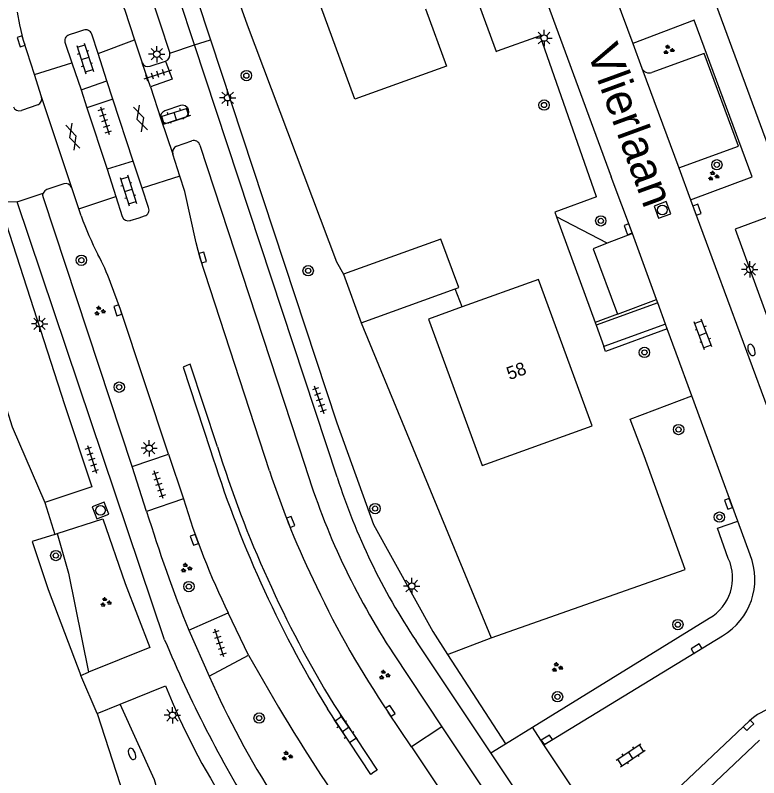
# Model space of a CAD drawing. Extents: x 137999 to 141000, y 397500 to 400501.
# Drawn here: x 138262.5 to 138319.7, y 399860.8 to 399919.5 of the extents above; entities that cross this region are included whole.
import ezdxf

# ---------------------------------------------------------------- set-up
doc = ezdxf.new("R2010")
doc.units = 0
for name, color, linetype in [('gg-afsc-erfafscheiding', 7, 'Continuous'), ('gg-anno-huisnummerreeks BGT', 7, 'Continuous'), ('gg-anno-openbare ruimte label', 7, 'Continuous'), ('gg-bbg-bijgebouw', 7, 'Continuous'), ('gg-bbg-hoofdgebouw', 7, 'Continuous'), ('gg-knt-verharding', 7, 'Continuous'), ('gg-knt-verharding nz', 7, 'Continuous'), ('gt-grn-groengrens', 7, 'Continuous'), ('gt-grn-vlakafsluiter', 7, 'Continuous'), ('gt-grn-weggrens', 7, 'Continuous'), ('gt-symb-boom', 7, 'Continuous'), ('gt-symb-brandkraan', 7, 'Continuous'), ('gt-symb-gesloten verharding', 7, 'Continuous'), ('gt-symb-groenvak', 7, 'Continuous'), ('gt-symb-klinker verharding', 7, 'Continuous'), ('gt-symb-kolk', 7, 'Continuous'), ('gt-symb-lichtmast', 7, 'Continuous'), ('gt-symb-rioolschacht', 7, 'Continuous'), ('gt-symb-tegel verharding', 7, 'Continuous')]:
    doc.layers.add(name, color=color, linetype=linetype)

# ---------------------------------------------------------------- blocks, each defined once
blk = doc.blocks.new('gt0-GRVAK')
at = {"layer": 'gt-symb-groenvak'}
for p, q in [((-0.11, 0.189), (-0.228, 0.24)), ((-0.182, 0.153), (0.088, 0.153)), ((-0.091, 0.211), (-0.156, 0.322)), ((-0.047, 0.214), (-0.047, 0.393)), ((-0.004, 0.211), (0.061, 0.322)), ((0.015, 0.189), (0.133, 0.24)), ((0.262, -0.052), (0.197, 0.059)), ((0.305, -0.049), (0.305, 0.13)), ((0.349, -0.052), (0.414, 0.059)), ((-0.245, -0.228), (-0.363, -0.177)), ((-0.318, -0.264), (-0.047, -0.264)), ((-0.226, -0.206), (-0.291, -0.095)), ((-0.183, -0.203), (-0.183, -0.024)), ((-0.139, -0.206), (-0.074, -0.095)), ((-0.12, -0.228), (-0.002, -0.177)), ((0.243, -0.074), (0.125, -0.023)), ((0.17, -0.11), (0.441, -0.11)), ((0.368, -0.074), (0.486, -0.023))]:
    blk.add_line(p, q, dxfattribs=at)
blk = doc.blocks.new('gt0-BOOM')
at = {"layer": 'gt-symb-boom'}
for radius in [0.4, 0.2]:
    blk.add_circle((0, 0), radius, dxfattribs=at)
blk = doc.blocks.new('gt0-LMAST')
at = {"layer": 'gt-symb-lichtmast'}
for p, q in [((-0.005, 0.246), (-0.005, 0.621)), ((-0.182, 0.173), (-0.447, 0.438)), ((0.172, 0.173), (0.437, 0.438)), ((-0.255, -0.004), (-0.63, -0.004)), ((-0.182, -0.181), (-0.447, -0.446)), ((-0.005, -0.254), (-0.005, -0.629)), ((0.437, -0.446), (0.172, -0.181)), ((0.245, -0.004), (0.62, -0.004))]:
    blk.add_line(p, q, dxfattribs=at)
blk.add_circle((-0.005, -0.004), 0.25, dxfattribs=at)
blk = doc.blocks.new('gt0-KOLK')
at = {"layer": 'gt-symb-kolk'}
blk.add_lwpolyline([(0, 0), (0.375, 0), (0.375, 0.4), (-0.375, 0.4), (-0.375, 0), (0, 0)], dxfattribs=at)
blk = doc.blocks.new('gt0-RS')
at = {"layer": 'gt-symb-rioolschacht'}
blk.add_lwpolyline([(-0.5, -0.5), (0.5, -0.5), (0.5, 0.5), (-0.5, 0.5)], close=True, dxfattribs=at)
blk.add_circle((0, 0), 0.375, dxfattribs=at)
blk = doc.blocks.new('gt0-KL1')
at = {"layer": 'gt-symb-klinker verharding'}
for p, q in [((-1.15, 0.3), (1.15, 0.3)), ((-1, -0.3), (-1, 0.3)), ((-0.5, 0.3), (-0.5, 0.45)), ((0, -0.3), (0, 0.3)), ((0.5, 0.3), (0.5, 0.45)), ((1, -0.3), (1, 0.3)), ((-1.15, -0.3), (1.15, -0.3)), ((-0.5, -0.45), (-0.5, -0.3)), ((0.5, -0.45), (0.5, -0.3))]:
    blk.add_line(p, q, dxfattribs=at)
blk = doc.blocks.new('gt0-BR')
at = {"layer": 'gt-symb-brandkraan'}
for centre, radius, start, end in [((-0.244, 0), 0.206, 107.56694, 252.43307), ((0.599, -2.664), 3, 106.89205, 107.56694), ((0, -0.691), 0.938, 73.10799, 106.89205), ((-0.599, -2.664), 3, 72.43309, 73.10799), ((0.244, 0), 0.206, 287.56695, 72.43309), ((0.599, 2.664), 3, 252.43307, 253.10797), ((0, 0.691), 0.938, 253.10797, 286.89206), ((-0.599, 2.664), 3, 286.89206, 287.56695)]:
    blk.add_arc(centre, radius, start, end, dxfattribs=at)
blk = doc.blocks.new('gt0-TEG1')
at = {"layer": 'gt-symb-tegel verharding'}
for p, q in [((-1.125, 0), (1.125, 0)), ((-0.9, -0.25), (-0.9, 0.25)), ((-0.45, -0.25), (-0.45, 0.25)), ((0, -0.25), (0, 0.25)), ((0.45, -0.25), (0.45, 0.25)), ((0.9, -0.25), (0.9, 0.25))]:
    blk.add_line(p, q, dxfattribs=at)
blk = doc.blocks.new('gt0-GESVH1')
at = {"layer": 'gt-symb-gesloten verharding'}
for p, q in [((-0.992, -0.261), (0.008, 0.239)), ((0.008, -0.261), (-0.992, 0.239)), ((0.008, 0.239), (1.008, -0.261)), ((1.008, 0.239), (0.008, -0.261))]:
    blk.add_line(p, q, dxfattribs=at)

msp = doc.modelspace()

# ---------------------------------------------------------------- linework, layer by layer
at = {"layer": 'gg-afsc-erfafscheiding'}
for p, q in [((138296.9, 399897.054), (138296.364, 399898.44)), ((138289.118, 399895.827), (138299.122, 399871.561)), ((138268.774, 399865.708), (138275.47, 399845.296))]:
    msp.add_line(p, q, dxfattribs=at)
for points in [[(138283.958, 399941.07), (138273.842, 399937.067), (138280.328, 399918.784), (138287.211, 399900.514), (138287.747, 399899.569)], [(138299.122, 399871.561), (138314.065, 399876.815), (138310.914, 399885.568)], [(138265.713, 399879.581), (138266.581, 399876.522), (138268.127, 399868.896)]]:
    msp.add_lwpolyline(points, dxfattribs=at)
at = {"layer": 'gg-bbg-bijgebouw'}
for p, q in [((138287.747, 399899.569), (138289.118, 399895.827)), ((138289.118, 399895.827), (138296.364, 399898.44))]:
    msp.add_line(p, q, dxfattribs=at)
msp.add_lwpolyline([(138296.364, 399898.44), (138296.648, 399898.542), (138295.268, 399902.281), (138287.747, 399899.569)], dxfattribs=at)
at = {"layer": 'gg-bbg-hoofdgebouw'}
for points in [[(138294.076, 399920.012), (138295.69, 399915.61), (138288.64, 399913.05), (138285.41, 399921.86), (138282.14, 399920.66), (138279.31, 399928.35), (138286.73, 399931.07), (138288.66, 399925.76), (138292.51, 399927.22), (138293.9, 399923.57)], [(138296.9, 399897.054), (138294.3, 399896.12), (138298.43, 399884.84), (138306.91, 399887.89), (138302.79, 399899.17), (138296.9, 399897.054)]]:
    msp.add_lwpolyline(points, dxfattribs=at)
at = {"layer": 'gg-knt-verharding'}
for p, q in [((138276.292, 399917.243), (138244.799, 400012.847)), ((138269.341, 399942.362), (138277.503, 399917.64)), ((138307.124, 399925.25), (138310.04, 399917.357)), ((138303.267, 399920.945), (138308.372, 399907.081)), ((138267.18, 399918.2), (138266.628, 399918.017)), ((138267.731, 399918.383), (138267.18, 399918.2)), ((138268.853, 399916.584), (138268.37, 399918.072)), ((138266.319, 399917.365), (138266.831, 399915.867)), ((138268.853, 399916.584), (138271.671, 399917.626)), ((138271.671, 399917.626), (138272.26, 399915.867)), ((138287.269, 399883.919), (138276.292, 399917.243)), ((138310.04, 399917.357), (138310.74, 399915.461)), ((138269.536, 399914.476), (138268.853, 399916.584)), ((138263.952, 399914.954), (138266.831, 399915.867)), ((138266.831, 399915.867), (138267.544, 399913.78)), ((138272.884, 399914.002), (138272.26, 399915.867)), ((138272.862, 399915.599), (138274.059, 399915.99)), ((138264.503, 399913.243), (138263.952, 399914.954)), ((138267.544, 399913.78), (138269.536, 399914.476)), ((138270, 399913.053), (138269.536, 399914.476)), ((138267.544, 399913.78), (138267.998, 399912.394)), ((138272.884, 399914.002), (138273.688, 399911.559)), ((138266.823, 399906.226), (138264.503, 399913.243)), ((138264.21, 399912.616), (138262.944, 399912.179)), ((138271.553, 399908.291), (138270, 399913.053)), ((138275.194, 399912.577), (138274.003, 399912.165)), ((138267.998, 399912.394), (138269.549, 399907.656)), ((138273.695, 399911.54), (138273.688, 399911.559)), ((138273.695, 399911.54), (138274.612, 399908.822)), ((138275.515, 399911.626), (138274.292, 399911.238)), ((138274.895, 399909.437), (138276.074, 399909.858)), ((138276.701, 399909.508), (138284.816, 399884.781)), ((138275.146, 399907.119), (138274.612, 399908.822)), ((138271.553, 399908.291), (138269.549, 399907.656)), ((138272.244, 399906.209), (138271.553, 399908.291)), ((138269.549, 399907.656), (138270.214, 399905.551)), ((138313.577, 399907.768), (138314.487, 399905.302)), ((138275.146, 399907.119), (138272.244, 399906.209)), ((138310.011, 399902.72), (138308.372, 399907.081)), ((138266.205, 399906.539), (138264.92, 399906.09)), ((138267.368, 399904.601), (138266.823, 399906.226)), ((138272.731, 399904.71), (138272.244, 399906.209)), ((138262.628, 399905.152), (138264.63, 399905.811)), ((138267.368, 399904.601), (138270.214, 399905.551)), ((138270.214, 399905.551), (138270.7, 399904.01)), ((138261.209, 399905.126), (138266.261, 399889.539)), ((138273.982, 399871.407), (138262.628, 399905.152)), ((138314.487, 399905.302), (138322.972, 399882.313)), ((138267.545, 399904.075), (138267.368, 399904.601)), ((138271.339, 399903.702), (138272.017, 399903.925)), ((138272.017, 399903.925), (138272.435, 399904.062)), ((138310.011, 399902.72), (138308.062, 399901.958)), ((138311.864, 399897.63), (138310.011, 399902.72)), ((138308.062, 399901.958), (138306.978, 399901.534)), ((138306.978, 399901.534), (138308.862, 399896.481)), ((138311.96, 399897.367), (138307.214, 399895.636)), ((138308.862, 399896.481), (138311.864, 399897.63)), ((138311.96, 399897.367), (138311.864, 399897.63)), ((138312.555, 399895.734), (138311.96, 399897.367)), ((138308.862, 399896.481), (138307.136, 399895.851)), ((138312.555, 399895.734), (138307.81, 399894.003)), ((138312.691, 399895.359), (138312.555, 399895.734)), ((138313.377, 399893.476), (138312.691, 399895.359)), ((138314.578, 399890.202), (138313.377, 399893.476)), ((138318.124, 399880.54), (138314.578, 399890.202)), ((138271.474, 399884.759), (138274.281, 399885.709)), ((138274.281, 399885.709), (138275.437, 399882.262)), ((138272.596, 399881.293), (138271.474, 399884.759)), ((138264.743, 399881.978), (138265.52, 399879.518)), ((138275.437, 399882.262), (138272.596, 399881.293)), ((138265.713, 399879.581), (138269.218, 399880.724)), ((138319.08, 399877.937), (138318.124, 399880.54)), ((138265.52, 399879.518), (138265.713, 399879.581)), ((138275.843, 399872.131), (138278.885, 399873.474)), ((138280.449, 399870.202), (138278.885, 399873.474)), ((138302.31, 399864.671), (138315.93, 399873.06)), ((138275.843, 399872.131), (138277.407, 399868.59)), ((138303.188, 399863.305), (138316.95, 399871.7)), ((138299.102, 399862.688), (138293.346, 399871.309)), ((138291.601, 399870.321), (138295.343, 399864.678)), ((138295.778, 399870.267), (138300.23, 399863.39)), ((138277.407, 399868.59), (138280.449, 399870.202)), ((138267.515, 399868.648), (138268.127, 399868.896)), ((138268.774, 399865.708), (138267.515, 399868.648)), ((138270.55, 399866.427), (138274.06, 399867.847)), ((138268.774, 399865.708), (138270.55, 399866.427)), ((138293.004, 399863.141), (138291.208, 399865.809)), ((138319.001, 399865.131), (138308.559, 399855.275)), ((138295.343, 399864.678), (138293.004, 399863.141)), ((138295.343, 399864.678), (138306.655, 399847.685)), ((138300.23, 399863.39), (138302.31, 399864.671)), ((138308.559, 399855.275), (138303.188, 399863.305)), ((138293.004, 399863.141), (138304.346, 399846.136)), ((138306.609, 399851.444), (138299.102, 399862.688))]:
    msp.add_line(p, q, dxfattribs=at)
for points in [[(138243.104, 400011.445), (138268.822, 399933.534), (138274.37, 399916.613)], [(138285.25, 399955.03), (138303.91, 399940.61), (138308.8, 399942.37), (138309.73, 399939.87), (138309.32, 399939.67), (138322.23, 399904.63), (138317.92, 399903.04), (138325.201, 399883.127)], [(138270.44, 399921.073), (138270.904, 399919.916), (138271.671, 399917.626)], [(138263.952, 399914.954), (138263.115, 399917.578), (138262.82, 399918.8), (138262.641, 399919.77)], [(138314.487, 399905.302), (138319.25, 399907.07), (138314.775, 399919.149), (138310.04, 399917.357)], [(138277.503, 399917.64), (138287.25, 399888.12), (138290.08, 399880.29), (138294.63, 399872.04), (138295.778, 399870.267)], [(138313.577, 399907.768), (138318.184, 399909.451), (138315.551, 399916.594), (138311.509, 399915.127)], [(138282.062, 399884.428), (138276.721, 399900.813), (138276.405, 399902), (138275.526, 399905.938), (138275.146, 399907.119)], [(138271.474, 399884.759), (138264.649, 399905.464), (138264.605, 399905.636), (138264.63, 399905.811)], [(138274.281, 399885.709), (138270.569, 399896.856), (138269.809, 399898.928)], [(138278.058, 399886.261), (138275.948, 399892.645), (138275.689, 399892.536)], [(138275.689, 399892.536), (138275.415, 399892.42), (138277.495, 399886.073)], [(138266.261, 399889.539), (138268.371, 399883.189), (138264.743, 399881.978)], [(138269.218, 399880.724), (138270.951, 399875.736), (138272.844, 399870.806), (138268.127, 399868.896)], [(138317.4, 399877.669), (138316.58, 399879.99), (138318.124, 399880.54)], [(138287.006, 399866.413), (138290.352, 399861.354), (138290.104, 399861.188)], [(138290.104, 399861.188), (138289.865, 399861.029), (138286.516, 399866.078)], [(138309.537, 399853.951), (138309.88, 399854.29), (138312.94, 399856.4), (138312.55, 399856.81), (138319.81, 399863.651)]]:
    msp.add_lwpolyline(points, dxfattribs=at)
for centre, radius, start, end in [((138267.9, 399917.918), 0.495, 18.14345, 109.95236), ((138266.767, 399917.552), 0.486, 106.65877, 202.62622), ((138273.898, 399916.46), 0.497, 288.97081, 17.97269), ((138272.696, 399916.037), 0.468, 201.24728, 290.75712), ((138311.29, 399915.675), 0.59, 201.26905, 291.77742), ((138264.005, 399913.094), 0.52, 293.26334, 16.64286), ((138275.351, 399912.1), 0.502, 289.05039, 108.25275), ((138262.793, 399912.646), 0.491, 199.28784, 287.88106), ((138274.154, 399911.701), 0.488, 108.07691, 196.99209), ((138274.153, 399911.703), 0.486, 199.65612, 286.67759), ((138276.217, 399909.378), 0.501, 15.05395, 106.60435), ((138275.092, 399908.974), 0.503, 112.99855, 197.58121), ((138265.052, 399905.662), 0.448, 107.19681, 160.58816), ((138266.35, 399906.058), 0.502, 19.51008, 106.768), ((138272.325, 399904.504), 0.455, 283.96738, 26.93171), ((138292.948, 399913.29), 27.023, 199.93799, 206.84729), ((138271.182, 399904.192), 0.515, 200.74553, 287.78605), ((138256.126, 399894.069), 14.521, 19.55164, 28.89943), ((138362.731, 399912.496), 89.238, 197.22327, 211.34298), ((138362.673, 399912.467), 88.58, 197.20798, 211.32622), ((138344.969, 399904.74), 66.105, 197.89486, 206.25554), ((138338.326, 399901.067), 55.933, 196.92819, 213.34614), ((138335.983, 399899.626), 51.184, 197.87093, 213.58968), ((138330.362, 399898.741), 57.344, 196.70121, 206.14422), ((138377.801, 399913.421), 110.001, 196.98194, 202.04657), ((138314.404, 399876.052), 5.042, 300.33324, 21.95562), ((138314.161, 399876.163), 3.572, 299.69108, 24.92967), ((138350.112, 399905.814), 71.205, 205.19985, 214.18285), ((138360.573, 399907.179), 93.689, 202.44638, 211.80664), ((138417.61, 399946.745), 157.074, 209.16386, 213.63993), ((138341.045, 399896.737), 69.584, 203.8595, 212.7218), ((138321.373, 399886.368), 50.809, 201.37785, 213.29261), ((138322.39, 399861.361), 5.07, 32.83871, 131.95532)]:
    msp.add_arc(centre, radius, start, end, dxfattribs=at)
at = {"layer": 'gg-knt-verharding nz'}
for p, q in [((138310.74, 399915.461), (138313.577, 399907.768)), ((138270, 399913.053), (138267.998, 399912.394))]:
    msp.add_line(p, q, dxfattribs=at)
msp.add_lwpolyline([(138274.059, 399915.99), (138274.571, 399914.592), (138272.884, 399914.002)], dxfattribs=at)
at = {"layer": 'gt-grn-groengrens'}
for p, q in [((138308.062, 399901.958), (138304.161, 399904.005)), ((138309.834, 399888.401), (138314.578, 399890.202)), ((138295.778, 399870.267), (138299.122, 399871.561))]:
    msp.add_line(p, q, dxfattribs=at)
for points in [[(138297.419, 399922.488), (138299.52, 399916.726), (138299.599, 399916.755)], [(138307.237, 399905.524), (138302.918, 399917.937), (138299.599, 399916.755)], [(138307.237, 399905.524), (138304.034, 399904.354), (138304.161, 399904.005)], [(138232.53, 399886.374), (138253.926, 399900.443), (138257.88, 399901.633), (138262.228, 399887.798), (138264.743, 399881.978)], [(138312.691, 399895.359), (138307.947, 399893.628), (138307.81, 399894.003)], [(138265.52, 399879.518), (138263.767, 399878.963), (138264.999, 399875.267), (138267.515, 399868.648)], [(138277.2, 399846.071), (138275.026, 399854.118), (138273.207, 399860.608), (138270.55, 399866.427)]]:
    msp.add_lwpolyline(points, dxfattribs=at)
at = {"layer": 'gt-grn-vlakafsluiter'}
for p, q in [((138262.628, 399905.152), (138261.209, 399905.126)), ((138304.161, 399904.005), (138307.136, 399895.851)), ((138307.136, 399895.851), (138307.214, 399895.636)), ((138307.214, 399895.636), (138307.81, 399894.003)), ((138310.914, 399885.568), (138309.834, 399888.401))]:
    msp.add_line(p, q, dxfattribs=at)
at = {"layer": 'gt-grn-weggrens'}
for p, q in [((138274.37, 399916.613), (138276.292, 399917.243)), ((138276.292, 399917.243), (138277.503, 399917.64)), ((138303.188, 399863.305), (138302.31, 399864.671)), ((138299.102, 399862.688), (138300.23, 399863.39))]:
    msp.add_line(p, q, dxfattribs=at)

# ---------------------------------------------------------------- block references
at = {"layer": 'gt-symb-boom'}
for p in [(138280.278, 399914.875), (138303.206, 399912.611), (138316.518, 399908.003), (138307.578, 399903.683), (138267.566, 399900.647), (138285.037, 399899.84), (138270.486, 399890.867), (138313.568, 399887.601), (138290.19, 399881.51), (138316.715, 399880.85), (138265.6, 399877.891), (138275.851, 399875.497), (138313.515, 399872.568), (138304.242, 399867.008), (138281.262, 399865.366)]:
    msp.add_blockref('gt0-BOOM', p, dxfattribs=at)
at = {"layer": 'gt-symb-boom', "rotation": 110.24750150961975}
msp.add_blockref('gt0-BOOM', (138310.938, 399893.546), dxfattribs=at)
at = {"layer": 'gt-symb-brandkraan'}
for p, rotation in [((138319.183, 399893.733), 110.24750150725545), ((138271.477, 399862.605), 111.8971505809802)]:
    msp.add_blockref('gt0-BR', p, dxfattribs=dict(at, rotation=rotation))
at = {"layer": 'gt-symb-gesloten verharding'}
for p, rotation in [((138272.122, 399911.584), -72.23567662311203), ((138266.921, 399910.182), -72.23567662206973)]:
    msp.add_blockref('gt0-GESVH1', p, dxfattribs=dict(at, rotation=rotation))
at = {"layer": 'gt-symb-groenvak'}
for p in [(138312.786, 399916.866), (138316.242, 399907.134), (138268.967, 399896.741), (138275.629, 399876.929), (138269.424, 399874.291), (138304.203, 399869.268), (138290.882, 399868.689), (138283.401, 399862.436)]:
    msp.add_blockref('gt0-GRVAK', p, dxfattribs=at)
at = {"layer": 'gt-symb-klinker verharding'}
for p, rotation in [((138267.856, 399916.201), -72.23567662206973), ((138274.811, 399911.76), 18.054552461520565), ((138271.187, 399906.033), -72.23567662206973), ((138315.443, 399894.937), 110.48229689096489), ((138287.901, 399864.482), -55.51509196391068), ((138309.879, 399862.502), 33.45160145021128)]:
    msp.add_blockref('gt0-KL1', p, dxfattribs=dict(at, rotation=rotation))
at = {"layer": 'gt-symb-kolk'}
for p, rotation in [((138263.115, 399917.578), 107.69230089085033), ((138314.794, 399904.473), -69.8260550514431), ((138309.872, 399903.101), 109.99289397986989), ((138276.721, 399900.813), -75.10181274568), ((138270.569, 399896.856), 108.41683444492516), ((138317.23, 399881.807), -69.8260550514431), ((138283.503, 399880.413), -68.41134772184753), ((138276.462, 399879.168), 109.93904791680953), ((138315.055, 399870.543), 31.33720572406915), ((138291.208, 399865.809), -56.08748741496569), ((138319.086, 399864.657), 43.622573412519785), ((138303.526, 399863.512), 31.464873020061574)]:
    msp.add_blockref('gt0-KOLK', p, dxfattribs=dict(at, rotation=rotation))
at = {"layer": 'gt-symb-lichtmast'}
for p in [(138303.211, 399917.776), (138273.38, 399916.529), (138278.839, 399913.176), (138319.058, 399899.947), (138264.353, 399895.75), (138272.798, 399886.163), (138293.02, 399875.544), (138274.587, 399865.582)]:
    msp.add_blockref('gt0-LMAST', p, dxfattribs=at)
at = {"layer": 'gt-symb-rioolschacht'}
for p, rotation in [((138312.322, 399904.528), -69.8260550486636), ((138269.042, 399881.367), 20.971710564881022)]:
    msp.add_blockref('gt0-RS', p, dxfattribs=dict(at, rotation=rotation))
at = {"layer": 'gt-symb-tegel verharding'}
for p, rotation in [((138273.467, 399914.974), 18.054552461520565), ((138269.376, 399911.409), -72.23567662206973), ((138285.899, 399889.885), 109.3955283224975), ((138268.382, 399885.311), -71.94544753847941), ((138273.525, 399883.358), 107.81888891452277), ((138278.2, 399871.144), 107.81888891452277)]:
    msp.add_blockref('gt0-TEG1', p, dxfattribs=dict(at, rotation=rotation))

# ---------------------------------------------------------------- texts
at = {"layer": 'gg-anno-huisnummerreeks BGT'}
msp.add_text('58', height=1, rotation=20.1, dxfattribs=at).set_placement((138300.541, 399891.403))
at = {"layer": 'gg-anno-openbare ruimte label'}
msp.add_text('Vlierlaan', height=2.5, rotation=290.1, dxfattribs=at).set_placement((138306.486, 399916.768))

doc.saveas('drawing.dxf')
